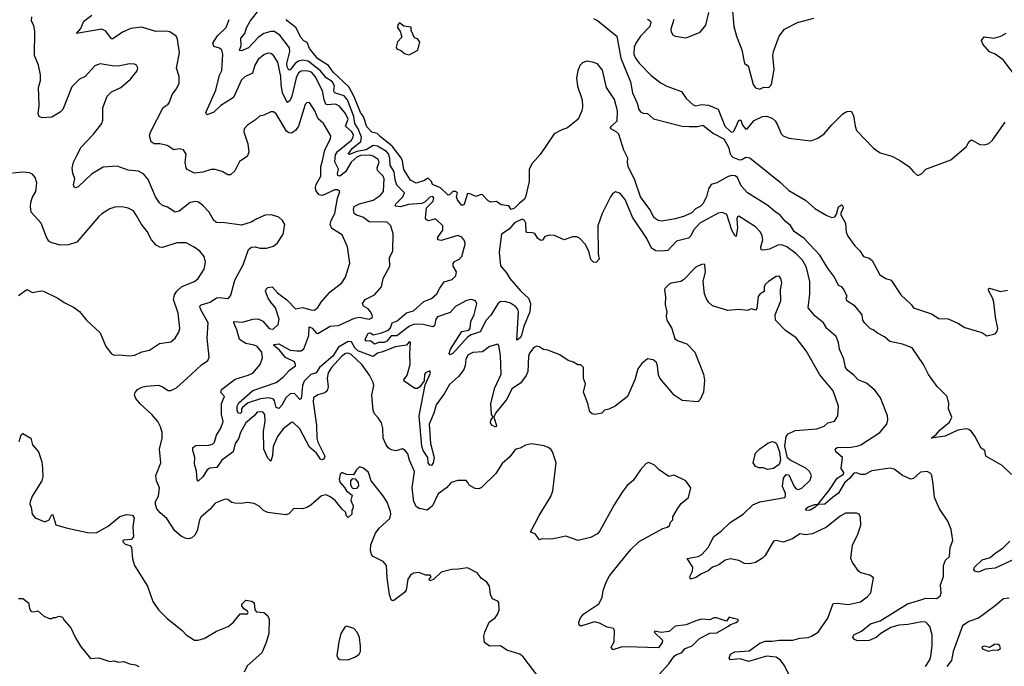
# Model space of a CAD drawing. Extents: x 2087054 to 2277909, y 548907 to 753496.
# Tile 358 of 444: x 2203223 to 2210331, y 726308 to 730974. Entities that reach past the tile are written whole.
import ezdxf

# ---------------------------------------------------------------- set-up
doc = ezdxf.new("R2010")
doc.units = 0

msp = doc.modelspace()

# ---------------------------------------------------------------- linework, layer by layer
at = {"layer": '0CON20XD'}
for points in [[(2209762.7, 726305), (2209792.5, 726355), (2209799.6, 726380.4), (2209811.1, 726455), (2209811.2, 726535), (2209794.2, 726595), (2209777.5, 726615), (2209763.3, 726625), (2209735, 726629.6), (2209635, 726610.4), (2209570, 726605), (2209512.6, 726587.4), (2209439.2, 726545), (2209405, 726514.2), (2209355, 726494.4), (2209271.9, 726491.9), (2209250.4, 726500.4), (2209236.7, 726515), (2209245.7, 726534.3), (2209298.9, 726561.1), (2209365, 726614.6), (2209435, 726634.6), (2209632.4, 726757.6), (2209727.8, 726787.8), (2209765, 726800), (2209844.2, 726795.8), (2209868.8, 726815), (2209875.8, 726835), (2209871.4, 726895), (2209892, 726955), (2209892.5, 727035), (2209907.5, 727072.5), (2209935, 727100), (2209940, 727165), (2209960, 727215), (2209946.7, 727295), (2209923.3, 727355), (2209863.8, 727445), (2209826.2, 727525), (2209816.2, 727625), (2209806.7, 727685), (2209799.3, 727699.3), (2209773, 727713), (2209725, 727708.8), (2209675, 727662.5), (2209655, 727657.5), (2209595, 727683.3), (2209535, 727730), (2209507.3, 727737.3), (2209375, 727717.6), (2209325, 727691), (2209295, 727692.6), (2209265, 727703.1), (2209245, 727701.5), (2209215.5, 727664.5), (2209177.3, 727632.7), (2209135, 727556.2), (2209090.4, 727525), (2209035, 727478.5), (2208986, 727474), (2208966, 727455), (2208930, 727435), (2208915, 727430.8), (2208897.5, 727435), (2208898.9, 727445), (2208915, 727457.3), (2208962.5, 727475), (2208983.8, 727476.2), (2209069.5, 727580.5), (2209124.7, 727665.3), (2209169.2, 727695), (2209172.5, 727705), (2209154, 727735), (2209161.9, 727815), (2209113.5, 727855), (2209108.9, 727875), (2209125, 727885.4), (2209225, 727889.3), (2209275, 727897.7), (2209295, 727906.9), (2209432.9, 727995), (2209482, 728055), (2209490.8, 728085), (2209487.5, 728115), (2209436.2, 728245), (2209398.6, 728298.6), (2209335, 728350), (2209275, 728376), (2209247, 728407), (2209201.7, 728441.7), (2209185, 728463.3), (2209171.9, 728525), (2209141.5, 728595), (2209133.7, 728643.7), (2209117.3, 728687.3), (2209050, 728745), (2209025.7, 728785), (2208965, 728833.6), (2208915.5, 728895), (2208927.3, 728995), (2208926.2, 729085), (2208904, 729185), (2208875, 729237.3), (2208826.8, 729286.8), (2208760, 729335), (2208725, 729350), (2208695, 729347.1), (2208635, 729318), (2208595, 729310.5), (2208575, 729313.8), (2208574.3, 729334.3), (2208587.8, 729385), (2208584, 729415), (2208570.5, 729440.5), (2208535, 729480), (2208415, 729555.5), (2208405, 729550), (2208401, 729539), (2208402.6, 729497.4), (2208405.7, 729475), (2208395, 729408.8), (2208385, 729416), (2208365, 729455.7), (2208326.9, 729566.9), (2208295, 729581.8), (2208265, 729576.8), (2208131.8, 729505), (2208088.2, 729455), (2208068.8, 729415), (2208052.3, 729397.7), (2207965, 729376.7), (2207901.5, 729308.5), (2207855, 729302.7), (2207815, 729306.2), (2207783.3, 729325), (2207751.2, 729395), (2207647.6, 729547.6), (2207595, 729677.1), (2207555, 729722.5), (2207525, 729730.8), (2207502, 729718), (2207486.9, 729695), (2207428.9, 729575), (2207397.1, 729485), (2207398.8, 729285), (2207406.7, 729245), (2207385, 729222.5), (2207365, 729223.8), (2207345, 729242.5), (2207332.2, 729302.2), (2207305.8, 729355), (2207265, 729398), (2207245, 729406), (2207214.1, 729405.9), (2207154.2, 729384.2), (2207085, 729416.7), (2207048.3, 729418.3), (2207015, 729410), (2206997.7, 729382.3), (2206985, 729380), (2206962.5, 729395), (2206940.7, 729430.7), (2206925, 729436.7), (2206885, 729437.5), (2206880, 729445), (2206877.5, 729505), (2206867.5, 729525), (2206850, 729535), (2206795, 729508.2), (2206756.8, 729463.2), (2206701.2, 729425), (2206683.3, 729295), (2206695, 729197.5), (2206736.7, 729146.7), (2206760.3, 729105), (2206840.9, 729015), (2206896, 728965), (2206910.8, 728925), (2206905.9, 728865.9), (2206860, 728755), (2206845, 728694), (2206835, 728677.5), (2206812, 728662), (2206823.9, 728865), (2206820, 728885), (2206802.2, 728905), (2206765, 728928.8), (2206725, 728940.8), (2206691.3, 728938.7), (2206675.6, 728924.4), (2206625, 728840.4), (2206589.6, 728805), (2206548, 728722), (2206481.5, 728698.5), (2206455, 728681.9), (2206350.5, 728565), (2206330, 728555), (2206323.6, 728565), (2206332.9, 728595), (2206415, 728724.6), (2206465, 728733.8), (2206474.8, 728745.2), (2206480.2, 728795), (2206503.2, 728846.8), (2206523.2, 728923.2), (2206513.8, 728943.8), (2206492.9, 728952.9), (2206474.8, 728954.8), (2206444.7, 728945.3), (2206370.3, 728905), (2206329.6, 728860.4), (2206240.3, 728829.7), (2206227.5, 728812.5), (2206217.9, 728765), (2206205, 728756.4), (2206134.9, 728774.9), (2206074.2, 728775.8), (2206038.2, 728761.8), (2205945, 728693.3), (2205905, 728693.3), (2205873.9, 728655), (2205855, 728643.8), (2205815, 728644.7), (2205785, 728633.2), (2205755, 728656.7), (2205724, 728654), (2205716.7, 728665), (2205737.7, 728712.3), (2205755, 728713.8), (2205775, 728700), (2205836, 728714), (2205885, 728733.3), (2205899.2, 728750.8), (2205912.9, 728787.1), (2205949.2, 728800.7), (2206015, 728858), (2206065, 728872.3), (2206140.5, 728939.5), (2206195, 728962.3), (2206233.4, 728995), (2206255.7, 729035.7), (2206286.9, 729083.1), (2206345, 729099.4), (2206371.4, 729125), (2206376.1, 729155), (2206353.1, 729195), (2206351.9, 729215), (2206361.2, 729228.8), (2206395, 729245.9), (2206415.2, 729265), (2206438.4, 729355), (2206437.2, 729375), (2206415.4, 729405), (2206385, 729417.5), (2206265, 729379.2), (2206241.9, 729385), (2206242.5, 729405), (2206277.6, 729455), (2206278.4, 729485), (2206225, 729536.2), (2206175, 729521.5), (2206159.2, 729529.2), (2206152.7, 729542.7), (2206159.3, 729615), (2206207.5, 729665), (2206212.1, 729685), (2206205, 729697.1), (2206185, 729692.3), (2206150.6, 729659.4), (2206125, 729646.7), (2206029.5, 729640.5), (2205973.1, 729623.1), (2205939.2, 729629.2), (2205933.8, 729635), (2205938, 729645), (2205989.6, 729695), (2206000.9, 729725), (2205945, 729778.9), (2205932.5, 729817.5), (2205927.3, 729875), (2205897.4, 729925), (2205894.6, 729975), (2205885.6, 730005.6), (2205871.6, 730021.6), (2205805, 730061.1), (2205775, 730065.4), (2205725.2, 730034.8), (2205656.7, 730023.3), (2205605, 730000.7), (2205594.2, 730004.2), (2205623, 730045), (2205685.3, 730094.7), (2205690.3, 730125), (2205666, 730186), (2205641.5, 730225), (2205635.3, 730275), (2205589.1, 730395), (2205564.7, 730424.7), (2205495, 730446.2), (2205490.2, 730465), (2205495.2, 730495.2), (2205480.7, 730525), (2205434.4, 730554.4), (2205394.1, 730605), (2205305, 730675.2), (2205265, 730682.5), (2205235, 730674.4), (2205212.1, 730657.9), (2205175, 730612.2), (2205165, 730609.2), (2205152.8, 730632.8), (2205152, 730658), (2205174, 730745), (2205171.9, 730771.9), (2205101.7, 730861.7), (2205059, 730889), (2205035, 730889.1), (2204985, 730873.6), (2204945.3, 730845), (2204875, 730769.6), (2204825, 730748.9), (2204810.9, 730750.9), (2204821.6, 730788.4), (2204820.2, 730839.8), (2204848.9, 730875), (2204859.5, 730915), (2204887.6, 730962.4), (2204965.3, 731065)], [(2208367.1, 731065), (2208378.9, 730925), (2208397.1, 730855), (2208436.3, 730756.3), (2208455, 730657.5), (2208475, 730646.7), (2208485, 730632.5), (2208518, 730505), (2208535, 730481.2), (2208565, 730473.3), (2208593.9, 730486.1), (2208630, 730485), (2208650, 730505), (2208670, 730615), (2208660, 730715), (2208663.9, 730743.9), (2208705.8, 730854.2), (2208745, 730906.2), (2208837, 730953), (2208955, 730985.6)], [(2204463.3, 728416.7), (2204535, 728482), (2204581.2, 728515), (2204591.7, 728538.3), (2204576.9, 728675), (2204584.4, 728785), (2204527.3, 728885), (2204524, 728906), (2204534.2, 728915.8), (2204597.1, 728935), (2204645, 728966.4), (2204665, 728970), (2204725, 728962), (2204733.9, 728966.1), (2204746.2, 728985), (2204775.3, 729094.7), (2204836.9, 729205), (2204874.2, 729315.8), (2204897, 729333), (2204925, 729333.8), (2204956.1, 729323.9), (2205003.9, 729323.9), (2205055, 729338.8), (2205085, 729363.3), (2205126.2, 729425), (2205136.7, 729495), (2205120, 729525), (2205095, 729548), (2205040, 729565), (2204995, 729563.8), (2204935, 729536.7), (2204895, 729512.5), (2204825, 729490), (2204705, 729507.1), (2204645, 729509.2), (2204624.2, 729525), (2204591.4, 729585), (2204543.3, 729635), (2204515, 729656.7), (2204495, 729661.2), (2204454.3, 729655.7), (2204375, 729592.9), (2204345, 729585.7), (2204289.7, 729619.7), (2204255, 729632), (2204232.1, 729652.1), (2204204.4, 729695), (2204151.4, 729821.4), (2204120.2, 729860.2), (2204080.7, 729880.7), (2204005, 729888.1), (2203926.4, 729916.4), (2203825, 729908.6), (2203742.1, 729857.9), (2203645, 729766.7), (2203625, 729760), (2203616.4, 729766.4), (2203612.7, 729782.7), (2203621.2, 729825), (2203606, 729866), (2203602.3, 729902.3), (2203611.9, 729945), (2203635, 729993.8), (2203666.7, 730055), (2203755, 730147.5), (2203815.8, 730225), (2203822.3, 730247.7), (2203822.4, 730337.6), (2203855, 730421.2), (2203885, 730454), (2203953.3, 730485), (2204023.3, 730545), (2204070, 730605), (2204076.2, 730626.2), (2204067.5, 730645), (2204053, 730653), (2204016.1, 730656.1), (2203945, 730640), (2203905, 730638.6), (2203805, 730655.8), (2203765, 730640), (2203695.5, 730564.5), (2203653.8, 730545), (2203600.7, 730489.3), (2203534, 730325), (2203515, 730306), (2203455, 730271.2), (2203385, 730266.2), (2203363.3, 730275), (2203356, 730295), (2203364.4, 730355.6), (2203362.5, 730425), (2203360, 730485), (2203372.9, 730535), (2203374.3, 730575.7), (2203357.8, 730645), (2203329.4, 730715), (2203331.7, 730891.7), (2203325, 730930), (2203308, 730965), (2203310.8, 730995)], [(2207763.6, 726166.4), (2207908, 726325), (2207948.8, 726381.2), (2207965, 726393.8), (2208000, 726405), (2208027.5, 726435), (2208076.7, 726455), (2208131.7, 726508.3), (2208205, 726546.7), (2208255, 726550), (2208336.1, 726593.9), (2208355, 726610), (2208395, 726622.5), (2208410, 726635), (2208410, 726645), (2208375, 726652.5), (2208345, 726662.5), (2208325, 726632.5), (2208253.6, 726656.4), (2208233.6, 726656.4), (2208205, 726642.5), (2208145, 726646.7), (2208105, 726636.7), (2208035, 726606.2), (2207955, 726596), (2207911.2, 726558.8), (2207855, 726552), (2207808.3, 726561.7), (2207802.5, 726555), (2207863.3, 726495), (2207860.7, 726479.3), (2207835, 726440), (2207598.3, 726448.3), (2207564.4, 726445.6), (2207505, 726426.2), (2207492.9, 726445), (2207513.8, 726485), (2207518, 726565), (2207510.5, 726580.5), (2207465, 726590), (2207408.8, 726618.8), (2207372.3, 726627.7), (2207275, 726596.7), (2207262.5, 726605), (2207258.8, 726625), (2207272.4, 726657.6), (2207295, 726686.2), (2207405, 726757.5), (2207428, 726805), (2207434, 726855), (2207455.8, 726915), (2207480.2, 726959.8), (2207529.6, 727020.4), (2207635, 727150.8), (2207695, 727207.1), (2207865, 727301.2), (2207899.5, 727310.5), (2207915, 727322.5), (2207921.7, 727348.3), (2207937.5, 727365), (2207937.5, 727385), (2207971.2, 727445), (2207998.8, 727481.2), (2208050, 727525), (2208067.5, 727595), (2208032.5, 727645), (2207947, 727687), (2207908.3, 727678.3), (2207840, 727725), (2207805, 727760), (2207765, 727777.5), (2207745, 727770), (2207704.2, 727725.8), (2207651.7, 727648.3), (2207608.3, 727611.7), (2207572, 727565), (2207515, 727473.3), (2207412, 727285), (2207395, 727264.2), (2207343.3, 727236.7), (2207255, 727214.2), (2207165, 727247.5), (2207065, 727226.2), (2206995, 727227.5), (2206975, 727220), (2206945, 727263.3), (2206910, 727275), (2206974, 727395), (2207057.4, 727532.6), (2207071.9, 727575), (2207096.2, 727775), (2207070, 727855), (2207056.7, 727875), (2207037.7, 727887.7), (2207008.3, 727898.3), (2206917, 727913), (2206875, 727903.3), (2206835, 727881.2), (2206806.1, 727873.9), (2206794.2, 727865.8), (2206761.7, 727818.3), (2206705, 727770), (2206661.1, 727698.9), (2206555, 727596), (2206535, 727588), (2206511.4, 727591.4), (2206467.5, 727615), (2206457.5, 727635), (2206445, 727647.5), (2206385, 727648), (2206337, 727633), (2206304, 727595), (2206245, 727552.2), (2206203.8, 727466.1), (2206165, 727434.4), (2206106.2, 727446.2), (2206087.2, 727457.2), (2206069.4, 727495), (2206056.3, 727595), (2206072.5, 727712.5), (2206036.9, 727795), (2206025, 727840), (2206005.7, 727865.7), (2205986.1, 727876.1), (2205937.3, 727862.7), (2205905, 727868.9), (2205882.5, 727885), (2205869.2, 727905), (2205847.5, 727955), (2205845.6, 728025), (2205834.6, 728064.6), (2205811.3, 728101.3), (2205785, 728128.8), (2205774.5, 728154.5), (2205765.6, 728265), (2205778.6, 728335), (2205775.6, 728355), (2205749.1, 728409.1), (2205693.5, 728485), (2205655, 728522.2), (2205615, 728558.1), (2205595, 728567.6), (2205575, 728564), (2205545, 728542.2), (2205474.7, 728465), (2205450.4, 728425), (2205442.6, 728387.4), (2205449.4, 728325), (2205443.4, 728296.6), (2205425, 728280.6), (2205374.2, 728265.8), (2205344.3, 728245), (2205340.5, 728215), (2205365.2, 728045.2), (2205367.2, 727955), (2205375.2, 727925), (2205425.3, 727825), (2205418.4, 727801.6), (2205405, 727796.5), (2205395, 727802.7), (2205366.2, 727846.2), (2205315, 727888.2), (2205245, 728021.5), (2205195, 728070), (2205185, 728068), (2205125, 728020.9), (2205084.4, 727965), (2205053.7, 727893.6), (2205049.2, 727829.3), (2205035, 727787.5), (2205015, 727808.5), (2204985.5, 727875), (2204983.7, 728005), (2204994.7, 728074.7), (2204993.6, 728123.6), (2204977.5, 728145), (2204937.7, 728142.3), (2204915.7, 728115), (2204855, 728064.5), (2204817.1, 727995), (2204801.8, 727948.2), (2204779.4, 727915), (2204765, 727854.6), (2204682.9, 727795), (2204647.1, 727742.9), (2204595, 727737.3), (2204575.9, 727725), (2204545, 727675.5), (2204512.7, 727642.7), (2204503.5, 727653.5), (2204498.4, 727715), (2204485.9, 727765.9), (2204487, 727815), (2204472.4, 727865), (2204473.8, 727886.2), (2204495, 727902), (2204587.5, 727902.5), (2204615, 727910), (2204629, 727925), (2204645, 727975.6), (2204674.7, 728025), (2204691.2, 728075), (2204680.5, 728125), (2204679.1, 728205), (2204702.5, 728255), (2204675, 728282.5), (2204680.8, 728305), (2204779.3, 728380.7), (2204872.4, 728407.6), (2204906.7, 728423.3), (2204958.8, 728485), (2204975.8, 728534.2), (2204970, 728575), (2204936.4, 728615), (2204915, 728625.9), (2204855, 728638.2), (2204810, 728665), (2204791.7, 728735), (2204768.2, 728785), (2204770, 728795), (2204832, 728792), (2204905, 728812.5), (2204945, 728815.8), (2204978.2, 728798.2), (2205025, 728744.5), (2205045, 728739.4), (2205055, 728742.9), (2205090, 728775), (2205096.9, 728813.1), (2205068.8, 728895), (2205036.2, 728935), (2205016.2, 728965), (2204997.1, 729015), (2205001.3, 729028.7), (2205015, 729040.8), (2205045, 729045.7), (2205083.7, 729003.6), (2205151, 728951), (2205215, 728886.4), (2205267.3, 728897.3), (2205325, 728878.9), (2205351.3, 728878.7), (2205375, 728895.7), (2205400.4, 728935), (2205462.8, 729007.2), (2205547.5, 729075), (2205574.3, 729115), (2205605.8, 729215.8), (2205590, 729335), (2205551.9, 729421.9), (2205477.6, 729467.6), (2205464.6, 729494.6), (2205471.2, 729525), (2205498.8, 729575), (2205518.2, 729685), (2205533.8, 729735), (2205517.5, 729745), (2205495, 729746.8), (2205426.6, 729713.4), (2205405, 729705.4), (2205385, 729710.9), (2205361.8, 729741.8), (2205357.6, 729765), (2205362.2, 729785), (2205396.9, 729845), (2205395.9, 729915), (2205407.8, 729945), (2205424.8, 730035.2), (2205466.5, 730115), (2205468.9, 730135), (2205415.7, 730225), (2205378.8, 730258.8), (2205352.9, 730315), (2205315, 730375.7), (2205295, 730374.3), (2205285, 730362), (2205235.4, 730205), (2205213.5, 730175), (2205185, 730155.5), (2205165, 730157.5), (2205150, 730170), (2205075, 730294.2), (2205055, 730308.6), (2205035, 730309.2), (2204985.9, 730284.1), (2204955, 730278), (2204925, 730250), (2204867.7, 730212.3), (2204843.9, 730186.1), (2204841.2, 730165), (2204869.1, 730079.1), (2204877.3, 730017.3), (2204865, 729986.2), (2204810.3, 729949.7), (2204776.6, 729883.4), (2204745, 729854), (2204725, 729854.2), (2204685, 729878.6), (2204635, 729892.9), (2204605, 729892), (2204545, 729874.4), (2204485, 729867.1), (2204432.7, 729892.7), (2204424.4, 729904.4), (2204417.1, 729945), (2204424.4, 730004.4), (2204406, 730035), (2204375, 730042.5), (2204335, 730033.8), (2204287.5, 730065), (2204235, 730078), (2204195, 730077.5), (2204173.4, 730093.4), (2204160, 730135), (2204168.2, 730161.8), (2204259.3, 730340.7), (2204295, 730363.3), (2204305, 730377.5), (2204324.2, 730435), (2204355, 730474), (2204373.3, 730515), (2204374.4, 730564.4), (2204355.6, 730625), (2204376.9, 730735), (2204363.3, 730833.3), (2204352, 730855), (2204306.7, 730885), (2204285, 730890), (2204205, 730889.6), (2204105, 730920.4), (2204025, 730910.4), (2203965, 730884.7), (2203895, 730835.6), (2203885, 730835.8), (2203845, 730890.4), (2203815, 730905.9), (2203633.8, 730875), (2203665, 730910), (2203685, 730964.2), (2203743.5, 731006.5)], [(2206564.2, 728575.8), (2206495, 728573.1), (2206460.6, 728555), (2206443.1, 728525), (2206438.2, 728475), (2206426.6, 728443.4), (2206391.3, 728398.7), (2206325, 728342.2), (2206287.8, 728275), (2206230.2, 728195), (2206212.9, 728135), (2206179.2, 728055), (2206188.6, 727915), (2206215.3, 727815), (2206208.9, 727775), (2206195, 727757.1), (2206185, 727759.2), (2206172.5, 727775), (2206168.5, 727815), (2206136.8, 727865), (2206126.7, 727895), (2206107.8, 728115), (2206150.5, 728339.5), (2206188, 728422), (2206185, 728440), (2206153.3, 728425), (2206145.6, 728415), (2206142.1, 728367.9), (2206110.8, 728325), (2206095, 728313.3), (2206075, 728312.9), (2205997.5, 728365), (2205995.7, 728375), (2206020.6, 728409.4), (2206041.3, 728485), (2206038.5, 728565), (2206045, 728647.5), (2206035, 728650), (2206014.4, 728625.6), (2205933.1, 728613.1), (2205844.1, 728575.9), (2205805, 728566.2), (2205775, 728542.8), (2205665, 728584.5), (2205642.4, 728605), (2205617.9, 728647.9), (2205595, 728651.8), (2205525, 728610.3), (2205483.3, 728545), (2205386.2, 728465), (2205364.4, 728425.6), (2205325, 728413.8), (2205277.6, 728365), (2205264.1, 728335), (2205258.4, 728255), (2205255, 728240.6), (2205245, 728233.8), (2205206.3, 728276.3), (2205175, 728273.9), (2205144, 728246), (2205115, 728192.1), (2205095, 728168.2), (2205074.8, 728174.8), (2205062.8, 728222.8), (2205054.5, 728234.5), (2205025, 728243.8), (2204962, 728238), (2204871.8, 728208.2), (2204832.2, 728175), (2204825.5, 728165), (2204825, 728141.2), (2204815, 728132.5), (2204800.8, 728135), (2204792.3, 728155), (2204794.1, 728185), (2204805, 728209.6), (2204905, 728296.7), (2205075.1, 728354.9), (2205124.8, 728395), (2205171.9, 728445), (2205213.3, 728475), (2205215, 728486), (2205206.7, 728505), (2205142.2, 728535), (2205098.9, 728588.9), (2205056, 728625), (2205060, 728630), (2205095, 728634.7), (2205175, 728588.4), (2205223.4, 728583.4), (2205256.2, 728583.8), (2205275, 728597.8), (2205309.3, 728695), (2205313.6, 728756.4), (2205335, 728747.7), (2205365, 728712.5), (2205375, 728709.2), (2205465, 728762.6), (2205525, 728767.8), (2205639.4, 728820.6), (2205676, 728826), (2205745, 728813.8), (2205769.2, 728825), (2205768.6, 728845), (2205756.2, 728866.2), (2205737.8, 728887.8), (2205705, 728906.7), (2205698, 728925), (2205716.6, 728953.4), (2205785, 728988.8), (2205834, 729045), (2205848, 729105), (2205895.8, 729195), (2205893.8, 729255), (2205916.2, 729305), (2205919.5, 729429.5), (2205902, 729485), (2205875, 729512.5), (2205745, 729514.7), (2205705, 729546.1), (2205685, 729554), (2205653.4, 729563.4), (2205637.5, 729575), (2205633.5, 729603.5), (2205638.5, 729625), (2205675.8, 729645), (2205775, 729671.6), (2205825, 729704.5), (2205850.5, 729735), (2205855, 729826.2), (2205846.2, 729845), (2205805.2, 729885.2), (2205802.5, 729905), (2205817.5, 729945), (2205810.4, 729965), (2205775, 729987.9), (2205746.7, 729996.7), (2205685, 729993.9), (2205660.4, 729985), (2205615.9, 729945), (2205575, 729876.3), (2205535, 729845.4), (2205520.4, 729850.4), (2205516.9, 729865), (2205524.6, 729895), (2205497.2, 729947.2), (2205501.9, 729998.1), (2205517.8, 730022.2), (2205619.2, 730105), (2205630.4, 730125), (2205632.2, 730145), (2205621, 730165), (2205574.6, 730205), (2205594.8, 730255), (2205575, 730296.3), (2205530.6, 730350.6), (2205503.9, 730363.9), (2205472.6, 730362.6), (2205445, 730358.2), (2205433.8, 730363.8), (2205420.7, 730395), (2205409.7, 730459.7), (2205355, 730564.6), (2205329.3, 730595), (2205295, 730605.6), (2205255, 730602.9), (2205235, 730589.5), (2205219.6, 730555), (2205188, 730422), (2205172.4, 730387.6), (2205155, 730376.7), (2205120.7, 730445), (2205110.1, 730505), (2205109.2, 730565), (2205087.2, 730667.2), (2205055, 730716.5), (2205035, 730730), (2205015, 730733.3), (2204985, 730720), (2204945, 730686.7), (2204920.9, 730645), (2204903, 730587), (2204848.8, 730561.2), (2204825, 730538.6), (2204766.7, 730413.3), (2204675.3, 730354.7), (2204625, 730305.7), (2204608.3, 730298.3), (2204575, 730286.7), (2204568, 730305), (2204638.5, 730465), (2204666, 730574), (2204682.6, 730607.4), (2204689.3, 730725), (2204681.9, 730755), (2204665, 730767.3), (2204625, 730780.8), (2204617.8, 730805), (2204652.1, 730857.9), (2204712.6, 730917.4), (2204735.6, 730975)], [(2205825, 730132), (2205802.7, 730152.7), (2205765, 730163.3), (2205729.8, 730199.8), (2205705.5, 730275), (2205682.5, 730305), (2205637.8, 730417.8), (2205599.5, 730489.5), (2205485, 730594.6), (2205452.7, 730642.7), (2205375, 730691.5), (2205315.7, 730765), (2205298.6, 730808.6), (2205275, 730821.4), (2205255, 730842.9), (2205216.5, 730916.5), (2205153.3, 730965), (2205147.5, 730975)], [(2207365, 730981.2), (2207395, 730968.7), (2207534.5, 730855), (2207563.2, 730695), (2207631.5, 730525), (2207645.9, 730445.9), (2207681.7, 730371.7), (2207693.3, 730325), (2207705, 730310), (2207725, 730300), (2207755, 730297.5), (2207798.3, 730258.3), (2208005.6, 730205.6), (2208056.8, 730203.2), (2208115, 730202.7), (2208155, 730213.8), (2208232.2, 730152.2), (2208305, 730114), (2208340.3, 730055), (2208353, 730003), (2208371.9, 729981.9), (2208418.3, 729961.7), (2208436.2, 729963.8), (2208465, 729982.9), (2208495, 729978.1), (2208715, 729797.7), (2208775, 729740.8), (2208895, 729671.8), (2208962, 729612), (2209049.9, 729559.9), (2209085, 729546.9), (2209108.3, 729551.7), (2209120.5, 729569.5), (2209135, 729624), (2209155, 729638), (2209165, 729628.8), (2209168.2, 729615), (2209151.5, 729578.5), (2209151.9, 729565), (2209183.5, 729505), (2209189.5, 729439.5), (2209201.9, 729411.9), (2209251.2, 729341.2), (2209288.9, 729305), (2209314.3, 729265), (2209355, 729252.2), (2209375.9, 729235.9), (2209432.3, 729132.3), (2209475, 729105.6), (2209513.1, 729093.1), (2209585, 728987.5), (2209657.7, 728917.7), (2209675, 728893.3), (2209805, 728852), (2209857.3, 728817.3), (2209925, 728815.6), (2209994.6, 728784.6), (2210045, 728752.5), (2210167.5, 728717.5), (2210205, 728692.5), (2210265, 728706.7), (2210280, 728725), (2210283.3, 728745), (2210266.6, 728826.6), (2210255.5, 728935.5), (2210246.3, 728966.3), (2210218, 729015), (2210217.5, 729032.5), (2210225, 729036.2), (2210303, 729013), (2210355, 729022.7)], [(2207755, 730977.1), (2207774.2, 730965), (2207778.9, 730955), (2207772.2, 730925), (2207705, 730853.8), (2207670, 730805), (2207658.8, 730775), (2207657.5, 730725), (2207669.5, 730695), (2207695, 730659.2), (2207781.4, 730571.4), (2207855, 730516.2), (2207895, 730493.8), (2208000, 730455), (2208034.4, 730405), (2208085, 730360.4), (2208105, 730352.7), (2208145, 730362), (2208195, 730356.7), (2208265, 730328.1), (2208313.8, 730205), (2208355, 730166.2), (2208365, 730162.7), (2208375, 730167.9), (2208392.1, 730197.9)], [(2207944.5, 730975), (2207924.4, 730905), (2207927.1, 730885), (2207938.8, 730865), (2207955, 730854), (2208033.9, 730843.9), (2208135, 730884.3), (2208175.5, 730935), (2208199.1, 731025)], [(2206035, 730720), (2206097.5, 730755), (2206112, 730815), (2206095, 730836.7), (2206073.3, 730843.3), (2206050, 730895), (2206050, 730920), (2205995, 730927.5), (2205965, 730950), (2205953.6, 730936.4), (2205951.2, 730915), (2205970, 730890), (2205981.7, 730848.3), (2205950, 730815), (2205940, 730775), (2205945, 730763.3), (2205975, 730752.5), (2206005, 730727.5), (2206035, 730720)], [(2210413.5, 730563.5), (2210323.3, 730685), (2210265.7, 730725.7), (2210223, 730743), (2210175, 730797.1), (2210166.4, 730823.6), (2210185, 730850), (2210255, 730840.6), (2210305, 730855.5), (2210344.2, 730875.8)], [(2210382.7, 727692.7), (2210316.1, 727756.1), (2210197.1, 727825), (2210190, 727865), (2210165, 727882.9), (2210118.9, 727968.9), (2210092.9, 728002.9), (2210075, 728016.2), (2210055, 728022), (2209995, 728012), (2209905, 727968.8), (2209802.5, 727955), (2209839.5, 727980.5), (2209868.1, 728015), (2209935, 728069.2), (2209951.2, 728105), (2209927.5, 728165), (2209930, 728205), (2209918.8, 728255), (2209845, 728326.7), (2209784.5, 728414.5), (2209748.5, 728485), (2209665.8, 728605.7), (2209595, 728632.7), (2209505, 728651.2), (2209466.7, 728685), (2209415, 728711.2), (2209385, 728736.7), (2209365, 728742.5), (2209325, 728783.3), (2209308.8, 728805), (2209303.8, 728845), (2209255, 728906.7), (2209193.3, 728945), (2209190, 728965), (2209197, 728977), (2209170.7, 729030.7), (2209157.5, 729045), (2209133.3, 729055), (2209106.2, 729115), (2209055, 729184), (2209000, 729275), (2208885.7, 729395.7), (2208814.6, 729444.6), (2208788, 729488), (2208749.2, 729519.2), (2208712.1, 729562.1), (2208675, 729589.5), (2208625, 729632.3), (2208476, 729725), (2208432.2, 729775), (2208406, 729836), (2208386.9, 729846.9), (2208365, 729848.6), (2208338.4, 729841.6), (2208255, 729795.7), (2208215, 729783.3), (2208195, 729753.8), (2208181.2, 729695), (2208153.5, 729645), (2208135.6, 729625), (2208102, 729608), (2208075, 729581.1), (2208015, 729553.3), (2207955, 729535.7), (2207859.7, 729520.3), (2207832, 729525), (2207804.3, 729545), (2207772.5, 729605), (2207704.5, 729695), (2207663.8, 729815), (2207615.3, 729915), (2207609.6, 729945), (2207612.5, 729975), (2207585, 730033.3), (2207547.8, 730147.8), (2207533.3, 730163.3), (2207490, 730185), (2207488.6, 730195), (2207495.6, 730205), (2207536.7, 730243.3), (2207537.9, 730315), (2207517, 730397), (2207459.1, 730485), (2207430.7, 730610.7), (2207394.7, 730654.7), (2207358.3, 730668.3), (2207315, 730673.5), (2207286.9, 730663.1), (2207267.1, 730642.9), (2207252.2, 730605), (2207243.5, 730555), (2207250.6, 730495), (2207282.5, 730395), (2207285.6, 730345), (2207281.2, 730315), (2207255.3, 730255), (2207177.8, 730192.2), (2207132.3, 730177.7), (2207080.5, 730149.5), (2206979.5, 730000.5), (2206923.1, 729936.9), (2206900.9, 729895), (2206900.4, 729805), (2206875, 729693.8), (2206865, 729676), (2206830, 729650), (2206795, 729612.9), (2206770, 729605), (2206755, 729630), (2206698.3, 729638.3), (2206665, 729662.5), (2206625, 729657.5), (2206605, 729667.5), (2206565, 729710), (2206555, 729712.5), (2206515, 729697.5), (2206480, 729715), (2206455, 729720), (2206430.7, 729639.3), (2206415, 729633.3), (2206383.3, 729675), (2206376.7, 729695), (2206382.5, 729725), (2206370, 729735), (2206350, 729735), (2206325, 729710), (2206315, 729707.5), (2206260.8, 729760.8), (2206203.3, 729785), (2206195, 729806.7), (2206175, 729826.7), (2206165, 729827.5), (2206145.9, 729814.1), (2206085.4, 729794.6), (2206045, 729816.2), (2205995, 729893.8), (2205986.1, 729956.1), (2205977.4, 729977.4), (2205912.2, 730062.2), (2205825, 730132)], [(2208392.1, 730197.9), (2208415, 730249.4), (2208428, 730248), (2208441.5, 730211.5), (2208465, 730184.4), (2208475, 730186.9), (2208525, 730245.5), (2208585, 730275.5), (2208615, 730277.5), (2208654, 730264), (2208675.6, 730245), (2208694.6, 730214.6), (2208719.7, 730149.7), (2208735.5, 730135.5), (2208775, 730118), (2208935, 730098.8), (2208985, 730120), (2209030.3, 730149.7), (2209085, 730216), (2209164.4, 730295.6), (2209195, 730311.2), (2209225, 730312.5), (2209242.3, 730282.3), (2209253.5, 730205), (2209264.7, 730174.7), (2209386, 730046), (2209433.8, 730013.8), (2209518.3, 729988.3), (2209575, 729960.6), (2209642, 729915), (2209676.2, 729875), (2209701.7, 729851.7), (2209715, 729852.5), (2209735, 729863.3), (2209765, 729896.2), (2209945, 729962.5), (2210055, 730056.2), (2210077.5, 730095), (2210093.6, 730106.4), (2210155, 730074.3), (2210188.8, 730071.2), (2210219.7, 730080.3), (2210246, 730105), (2210336.7, 730235)], [(2204015, 728547.8), (2204055, 728552.5), (2204105, 728577.1), (2204160.2, 728589.8), (2204232.6, 728637.4), (2204315, 728649.2), (2204345, 728676.2), (2204371.3, 728718.7), (2204378.1, 728745), (2204367.8, 728855), (2204334.4, 728955), (2204341.5, 728988.5), (2204357.1, 729015), (2204392.5, 729047.5), (2204485, 729084.4), (2204512.5, 729105), (2204555.4, 729174.6), (2204564.4, 729225), (2204555.6, 729265), (2204522.7, 729302.7), (2204482.8, 729332.8), (2204425, 729363.1), (2204356.8, 729363.2), (2204255, 729328.8), (2204235, 729331.1), (2204207.5, 729347.5), (2204175.6, 729385), (2204142.9, 729445), (2204100.5, 729500.5), (2204069.4, 729555), (2204044.2, 729595), (2204005, 729614.4), (2203975, 729621.4), (2203917.3, 729622.7), (2203875, 729608), (2203815, 729571.9), (2203795, 729553.1), (2203635, 729368.8), (2203575, 729349.2), (2203515, 729347.5), (2203455, 729362.5), (2203433.8, 729375), (2203416, 729405), (2203378.8, 729505), (2203307.1, 729585), (2203300, 729625), (2203303.1, 729655), (2203312.8, 729687.2), (2203339.2, 729735), (2203345.8, 729795.8), (2203334.2, 729834.2), (2203315, 729858), (2203295, 729869.2), (2203245, 729874.2), (2203105, 729858.9)], [(2208777.3, 726245), (2208742.5, 726315), (2208715, 726351.4), (2208685, 726373.3), (2208615, 726379.6), (2208485, 726341.8), (2208425, 726361.8), (2208354.5, 726354.5), (2208345.8, 726365.8), (2208355, 726395.4), (2208385, 726412.7), (2208489.9, 726420.1), (2208565, 726474.5), (2208605, 726489.2), (2208655, 726488), (2208705, 726496.3), (2208805, 726495.2), (2208855, 726510.7), (2208914, 726516), (2208940, 726525), (2208987.1, 726552.9), (2209057.1, 726655), (2209095, 726761.2), (2209125, 726764.3), (2209205, 726754.3), (2209293.6, 726773.6), (2209341.2, 726808.8), (2209367, 726837), (2209387.5, 726945), (2209360, 726965), (2209295, 726981.2), (2209280.5, 726990.5), (2209235, 727057.5), (2209223.8, 727085), (2209236.2, 727185), (2209271.2, 727255), (2209296.2, 727325), (2209291.7, 727381.7), (2209282.5, 727405), (2209265, 727413.3), (2209185, 727412.5), (2209145, 727390), (2209048.1, 727311.9), (2208946.3, 727263.6), (2208895, 727256.7), (2208855.9, 727264.1), (2208802.7, 727227.3), (2208735, 727202.2), (2208685, 727214.2), (2208665, 727211.2), (2208605, 727106.7), (2208585, 727086.7), (2208535, 727056.2), (2208495, 727048), (2208455, 727050), (2208415, 727070), (2208354.2, 727084.2), (2208315, 727074.3), (2208270.7, 727039.3), (2208245, 727029.4), (2208225, 727022.5), (2208193.3, 726996.7), (2208145, 726975.6), (2208105, 726948.5), (2208066.2, 726936.2), (2208061.9, 726955), (2208081.1, 726995), (2208083.2, 727023.2), (2208042.5, 727085), (2208121.2, 727098.8), (2208146.8, 727113.2), (2208194.1, 727165.9), (2208233.3, 727245), (2208287.8, 727282.2), (2208351.4, 727345), (2208445, 727406.5), (2208515, 727473.5), (2208565, 727493.8), (2208745.8, 727525), (2208752.5, 727537.5), (2208751.8, 727555), (2208730, 727605), (2208736.2, 727665), (2208755, 727692.5), (2208775, 727690), (2208814.4, 727605), (2208828.8, 727588.8), (2208845, 727582.5), (2208868.1, 727591.9), (2208929.7, 727650.3), (2208938, 727685), (2208923.9, 727713.9), (2208898.3, 727738.3), (2208785, 727794), (2208765, 727812.5), (2208747.2, 727895), (2208755, 727966.7), (2208770, 727985), (2208821.1, 728008.9), (2208978.7, 728021.3), (2209029.3, 728040.7), (2209057.5, 728065), (2209104.2, 728075.8), (2209130, 728115), (2209132.9, 728185), (2209094.3, 728295), (2209000.2, 728410.2), (2208900, 728585), (2208828.7, 728678.7), (2208751.2, 728731.2), (2208680, 728805), (2208676.7, 728845), (2208717.1, 728945), (2208716.1, 729023.9), (2208723.8, 729075), (2208717.5, 729105), (2208705, 729123.3), (2208685, 729120), (2208627.5, 729085), (2208605, 729062.5), (2208596.7, 729045), (2208598.3, 729011.7), (2208565, 728994), (2208554.5, 728975.5), (2208545, 728890), (2208535, 728876.7), (2208505, 728886.2), (2208474.1, 728875.9), (2208415, 728882.9), (2208335, 728874.4), (2208225, 728910), (2208195.7, 728935.7), (2208178, 728965), (2208166.2, 728995), (2208156.7, 729085), (2208173.3, 729155), (2208170, 729205), (2208165, 729210), (2208145, 729207.5), (2208105, 729186.7), (2208015, 729096.2), (2207995.7, 729084.3), (2207925, 729073.3), (2207912.5, 729065), (2207880, 729035), (2207877.5, 729025), (2207886, 728975), (2207882.3, 728917.7), (2207893.9, 728866.1), (2207890.6, 728835), (2207895.6, 728805), (2207930.8, 728745), (2207951.7, 728671.7), (2207975.6, 728655.6), (2208040, 728635), (2208096, 728575), (2208158.6, 728415), (2208167, 728373), (2208160, 728285), (2208135, 728232.5), (2208117.5, 728215), (2208005, 728226.7), (2207946.7, 728265), (2207845, 728387.5), (2207835, 728410), (2207828, 728475), (2207819.1, 728499.1), (2207795, 728520), (2207755, 728526), (2207715, 728493.3), (2207686, 728455), (2207662.9, 728375), (2207610, 728255), (2207522.5, 728185), (2207475, 728162), (2207445, 728156.7), (2207425, 728133.3), (2207375, 728124.2), (2207355, 728128.8), (2207338.8, 728145), (2207324.2, 728205), (2207293.8, 728285), (2207306.7, 728345), (2207293.8, 728385), (2207292.5, 728465), (2207275, 728482.5), (2207253, 728483), (2207221.7, 728501.7), (2207183.3, 728513.3), (2207122.5, 728555), (2207035, 728590), (2207005, 728594), (2206973.9, 728613.9), (2206955, 728618.8), (2206935, 728608.8), (2206903, 728567), (2206895, 728546.7), (2206890.7, 728435), (2206880, 728405), (2206839.5, 728350.5), (2206775, 728309.1), (2206738.7, 728235), (2206657.7, 728135), (2206645.6, 728105), (2206664.1, 728045.9), (2206663.6, 728036.4), (2206655.5, 728034.5), (2206634.5, 728045), (2206622, 728065), (2206625, 728084), (2206640, 728105), (2206629.5, 728125), (2206623.6, 728205), (2206652.8, 728317.2), (2206697.9, 728415), (2206695, 728552.5), (2206682.3, 728622.3), (2206675, 728633.3), (2206615, 728615.6), (2206564.2, 728575.8)], [(2203215, 728982.5), (2203275, 729027.5), (2203316.1, 729006.1), (2203375, 729016.2), (2203395, 729013.8), (2203497.5, 728965), (2203543, 728933), (2203617, 728897), (2203655, 728868.8), (2203706, 728805), (2203803.8, 728715), (2203844.3, 728614.3), (2203885, 728563.3), (2203905, 728553.3), (2203943.6, 728556.4), (2204015, 728547.8)], [(2206980, 726215), (2206858, 726375), (2206834.4, 726394.4), (2206740, 726425), (2206695, 726454.3), (2206615, 726454), (2206578.8, 726478.8), (2206573.1, 726525), (2206580.8, 726555), (2206613.1, 726625), (2206655, 726656.2), (2206673.8, 726685), (2206683.3, 726715), (2206681.2, 726765), (2206675, 726776.7), (2206636.2, 726795), (2206621.2, 726825), (2206614, 726885), (2206594.2, 726914.2), (2206555, 726943.8), (2206525, 726981.2), (2206455, 727018.8), (2206390.5, 727009.5), (2206340, 727005), (2206265, 726986.2), (2206210, 726935), (2206185, 726923.3), (2206180, 726935), (2206192.5, 726955), (2206186.2, 726966.2), (2206155, 726966.2), (2206105, 726983.3), (2206065, 726980), (2206045, 726966.2), (2206025, 726936.2), (2206012.7, 726857.3), (2206000.8, 726839.3), (2205925, 726782.9), (2205915, 726780.8), (2205905, 726787.5), (2205893.2, 726825), (2205875.4, 726945), (2205871.9, 727035), (2205846.2, 727065), (2205775, 727099.2), (2205763.5, 727115), (2205756.2, 727146.2), (2205757.7, 727185), (2205792.2, 727267.8), (2205818.8, 727305), (2205894.5, 727375), (2205901.5, 727405), (2205898.9, 727425), (2205875, 727492), (2205845, 727540), (2205759.2, 727645), (2205740, 727705), (2205705, 727738), (2205677, 727747), (2205653.9, 727726.1), (2205631.7, 727688.3), (2205581.7, 727691.7), (2205555, 727702.5), (2205545, 727702.5), (2205537, 727693), (2205528.8, 727655), (2205536.2, 727635), (2205568.8, 727598.8), (2205581.2, 727575), (2205623, 727543), (2205614, 727504), (2205630, 727465), (2205627.5, 727445), (2205620, 727435), (2205620, 727405), (2205595, 727382.5), (2205580, 727395), (2205578.3, 727418.3), (2205550.7, 727440.7), (2205501.7, 727501.7), (2205468.8, 727528.8), (2205435, 727544.2), (2205402, 727538), (2205325, 727470), (2205295, 727454), (2205265, 727444.3), (2205202.7, 727447.3), (2205165, 727407.5), (2205145, 727400), (2205015, 727418), (2204982.7, 727432.7), (2204952.3, 727462.3), (2204915, 727483.3), (2204865, 727490), (2204825, 727482), (2204775, 727484), (2204755, 727490), (2204725, 727511.2), (2204706.1, 727513.9), (2204633.3, 727485), (2204598, 727442), (2204532, 727385), (2204520, 727365), (2204505.4, 727285), (2204486.9, 727253.1), (2204465, 727235.6), (2204445, 727228.6), (2204425, 727230), (2204392, 727245), (2204342.5, 727285), (2204285, 727374.2), (2204236.2, 727415), (2204213.8, 727445), (2204203.8, 727475), (2204203.9, 727496.1), (2204226, 727535), (2204232.5, 727595), (2204210, 727645), (2204206.2, 727685), (2204241.2, 727775), (2204231.4, 727875), (2204251.9, 727955), (2204250.6, 727995), (2204240.4, 728035), (2204220.9, 728075), (2204176.5, 728125), (2204092.3, 728202.3), (2204060.8, 728240.8), (2204052.5, 728265), (2204057.2, 728282.8), (2204074.7, 728305.3), (2204105, 728322.1), (2204135, 728328.5), (2204225, 728335.6), (2204254.5, 728324.5), (2204295, 728298.8), (2204315, 728297.5), (2204355, 728316.2), (2204463.3, 728416.7)], [(2203220.5, 727929.5), (2203232.9, 727977.1), (2203247, 727987), (2203303, 727953), (2203316.4, 727906.4), (2203358.8, 727855), (2203382, 727782), (2203388.8, 727735), (2203391.2, 727675), (2203383.3, 727645), (2203314.2, 727535), (2203298.8, 727495), (2203297, 727477), (2203306.4, 727456.4), (2203312.5, 727405), (2203335, 727380), (2203405, 727350.8), (2203435.7, 727364.3), (2203455, 727402.5), (2203461.7, 727401.7), (2203485, 727328.8), (2203557.9, 727307.9), (2203713.3, 727273.3), (2203775, 727270.8), (2203860.7, 727319.3), (2203945, 727388), (2203995, 727402.5), (2204037, 727397), (2204048.8, 727378.8), (2204040, 727315), (2204045, 727242.5), (2204026.8, 727223.2), (2203975, 727218.8), (2203967.5, 727215), (2203966.7, 727205), (2203985, 727190), (2204019.1, 727179.1), (2204030.8, 727165), (2204038, 727082), (2204052.5, 727035), (2204145.8, 726885), (2204184.2, 726775), (2204225, 726716.2), (2204284.5, 726654.5), (2204395.6, 726565.6), (2204424.3, 726534.3), (2204485.9, 726495.9), (2204510, 726495), (2204555, 726508.8), (2204645, 726562), (2204727.5, 726595), (2204765, 726623.3), (2204815, 726686.7), (2204867.5, 726685), (2204872.5, 726695), (2204867.5, 726705), (2204842, 726722), (2204827.5, 726745), (2204827.5, 726755), (2204855, 726783.8), (2204898.3, 726778.3), (2204916.7, 726765), (2204920, 726715), (2204931.7, 726701.7), (2204985, 726696.7), (2205015, 726672.5), (2205023.8, 726645), (2205021.2, 726545), (2205001.7, 726478.3), (2204970, 726405), (2204865, 726312), (2204843.8, 726265)], [(2208625, 727727.5), (2208589.3, 727739.3), (2208560.7, 727740.7), (2208535, 727750), (2208518.8, 727775), (2208534.1, 727845.9), (2208565, 727876.7), (2208625, 727916.7), (2208655, 727928.8), (2208675, 727926), (2208685.5, 727915), (2208707.7, 727855), (2208715.8, 727794.2), (2208706.7, 727765), (2208665, 727733.8), (2208625, 727727.5)], [(2205635, 727587.5), (2205625, 727592.5), (2205612.5, 727615), (2205613.6, 727646.4), (2205628.3, 727661.7), (2205645, 727660), (2205667.5, 727635), (2205669.3, 727610.7), (2205655, 727590), (2205635, 727587.5)], [(2210435, 727095.5), (2210265, 727016.5), (2210195, 727007.5), (2210145, 726985.8), (2210118.8, 726995), (2210111.1, 727005), (2210115, 727023.8), (2210170, 727075), (2210228.1, 727091.9), (2210265, 727124.3), (2210320.6, 727159.4), (2210370.2, 727209.8)], [(2203215, 726797.5), (2203245, 726796.2), (2203287.5, 726765), (2203293.3, 726725), (2203305, 726702.5), (2203325, 726700), (2203355, 726706.7), (2203395, 726672.5), (2203435, 726652.5), (2203457.5, 726652.5), (2203465, 726660), (2203485, 726660), (2203505, 726670), (2203533, 726663), (2203541.7, 726641.7), (2203593.3, 726585), (2203625, 726512.5), (2203661.7, 726451.7), (2203735, 726363.3), (2203795, 726367.5), (2203875, 726343.3), (2203905, 726346.7), (2203935, 726337.5), (2203975, 726343.3), (2204015, 726326.2), (2204059.3, 726319.3), (2204082.5, 726305)], [(2210365, 726799.5), (2210325, 726795.6), (2210266, 726744), (2210145, 726655.6), (2210075, 726630.6), (2210029.5, 726600.5), (2209962.3, 726415), (2209950, 726350), (2209916.7, 726305)], [(2205595, 726354.2), (2205647.5, 726375), (2205673.3, 726395), (2205683.3, 726415), (2205683.6, 726453.6), (2205676.7, 726515), (2205660, 726555), (2205635, 726580), (2205585, 726597.5), (2205570.7, 726589.3), (2205542.5, 726545), (2205526.7, 726485), (2205513.3, 726385), (2205523.3, 726365), (2205535, 726356.7), (2205595, 726354.2)], [(2210215, 726417.5), (2210255, 726427.5), (2210285, 726423.3), (2210302.5, 726435), (2210297.5, 726455), (2210285, 726466.7), (2210260, 726465), (2210225, 726442.5), (2210185, 726452.5), (2210167.5, 726445), (2210173.9, 726433.9), (2210215, 726417.5)]]:
    msp.add_lwpolyline(points, dxfattribs=at)

doc.saveas('drawing.dxf')
